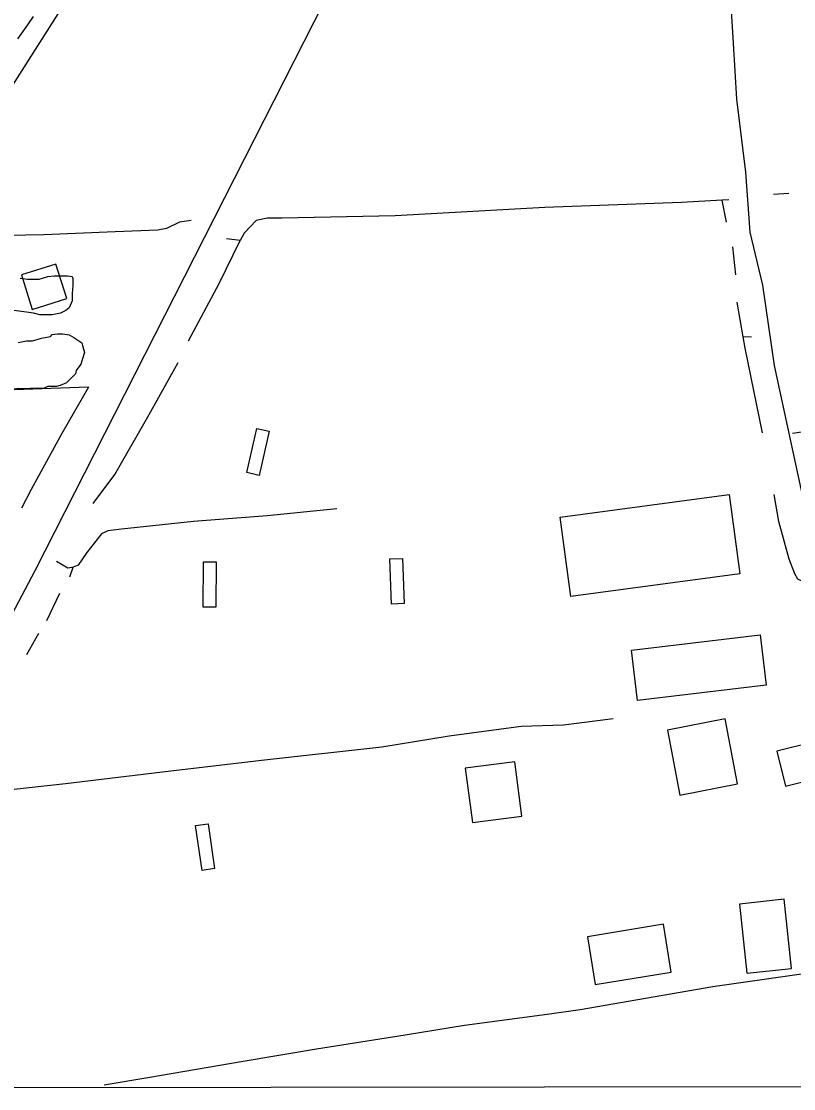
# Model space of a CAD drawing. Extents: x 3297735 to 3335592, y 670436 to 695807.
# Drawn here: x 3302742 to 3303596, y 675812 to 676991 of the extents above; entities that cross this region are included whole.
import ezdxf

# ---------------------------------------------------------------- set-up
doc = ezdxf.new("R2010")
doc.units = 0
for name, color, linetype in [('V-BLDG-OTLN', 7, 'Continuous'), ('V-GRID-FRAM', 7, 'Continuous'), ('V-RAIL-TRAK', 7, 'Continuous'), ('V-ROAD-CNTR', 7, 'Continuous'), ('V-SITE-VEGE', 7, 'Continuous'), ('V-TOPO-SHOR', 7, 'Continuous')]:
    doc.layers.add(name, color=color, linetype=linetype)

msp = doc.modelspace()

# ---------------------------------------------------------------- linework, layer by layer
at = {"layer": 'V-BLDG-OTLN'}
for points in [[(3302780.7, 676723.2), (3302742.5, 676711.3), (3302754.4, 676673.1), (3302792.6, 676685)], [(3302991.6, 676492.8), (3303002.9, 676541.5), (3303016.5, 676538.4), (3303005.3, 676489.6)], [(3303338, 676443.6), (3303524.8, 676468.5), (3303536.5, 676380.8), (3303349.7, 676355.8)], [(3303163.8, 676397.9), (3303165.8, 676348), (3303151.8, 676347.4), (3303149.9, 676397.4)], [(3302943.5, 676344.2), (3302943.7, 676394.2), (3302957.7, 676394.2), (3302957.5, 676344.2)], [(3303417.1, 676296.6), (3303559.2, 676313.4), (3303565.8, 676257.8), (3303423.7, 676241)], [(3303456.6, 676208.2), (3303470.5, 676136.4), (3303534.2, 676148.8), (3303520.3, 676220.6)], [(3303587.1, 676146.1), (3303625.9, 676155.8), (3303616.2, 676194.6), (3303577.4, 676185)], [(3303233.2, 676166.2), (3303241, 676106.2), (3303295.6, 676113.2), (3303287.9, 676173.2)], [(3302948.9, 676104.6), (3302956.1, 676055.1), (3302942.3, 676053.1), (3302935.1, 676102.6)], [(3303536.4, 676016), (3303544.5, 675939.7), (3303593.9, 675944.9), (3303585.8, 676021.3)], [(3303452.2, 675993.6), (3303368.2, 675979.9), (3303376.8, 675927), (3303460.9, 675940.8)]]:
    msp.add_lwpolyline(points, close=True, dxfattribs=at)
at = {"layer": 'V-GRID-FRAM'}
msp.add_lwpolyline([(3301851.4, 693996.5), (3333375, 694028.6), (3333401.5, 675844.1), (3301862, 675812)], close=True, dxfattribs=at)
at = {"layer": 'V-RAIL-TRAK'}
msp.add_lwpolyline([(3302944.7, 677254.6), (3302885.2, 677161.3), (3302871.6, 677139.8), (3302793.1, 677016.4), (3302702.1, 676873.3), (3302526.2, 676595.6), (3302316.5, 676261.4), (3302147.6, 675988.8), (3302116.8, 675931.6), (3302087.1, 675871.5), (3302067.1, 675830.8), (3302059.4, 675815.1)], dxfattribs=at)
at = {"layer": 'V-ROAD-CNTR'}
for points in [[(3303767.9, 675819.8), (3303715.7, 676029.3), (3303610.4, 676447.4), (3303575, 676611.2), (3303562.1, 676699.9), (3303548.2, 676758.4), (3303543.4, 676824.6), (3303533.3, 676905.5), (3303529.7, 676967.4), (3303526.1, 677026.9), (3303528.3, 677087.6), (3303522.9, 677144.2), (3303525.6, 677209.7), (3303523.8, 677268.8), (3303525.9, 677326.2), (3303536, 677459.4), (3303537.9, 677522.5), (3303544.1, 677577.1), (3303536.8, 677606), (3303519, 677635), (3303503.6, 677659.2), (3303484.4, 677673.8), (3303437.7, 677699.9)], [(3302458.8, 675818.5), (3302757.8, 676384.7), (3303165.1, 677186)], [(3303594.8, 676536.4), (3304703.9, 676698.8)]]:
    msp.add_lwpolyline(points, dxfattribs=at)
at = {"layer": 'V-SITE-VEGE'}
for p, q in [((3302749.4, 676987.4), (3302738.3, 676972.1)), ((3302755.7, 676996.7), (3302749.4, 676987.4))]:
    msp.add_line(p, q, dxfattribs=at)
for points in [[(3302741.3, 676707.5), (3302749.2, 676706.5), (3302762, 676706.4), (3302771.9, 676709.4), (3302778.8, 676710.3), (3302785.7, 676710.3), (3302793.6, 676710.3), (3302798.5, 676709.3), (3302799.5, 676707.3), (3302799.5, 676699.4), (3302798.5, 676690.5), (3302798.5, 676682.6), (3302795.5, 676674.8), (3302791.5, 676671.8), (3302785.6, 676668.9), (3302776.7, 676666.9), (3302762.9, 676666.9), (3302756, 676668.9), (3302748.1, 676669.9), (3302734.3, 676672)], [(3302739.1, 676636.4), (3302748, 676638.3), (3302754.9, 676638.3), (3302764.8, 676641.3), (3302774.7, 676643.2), (3302776.7, 676645.2), (3302782.6, 676646.1), (3302788.5, 676646.1), (3302795.4, 676645.1), (3302800.3, 676642.1), (3302809.2, 676636.2), (3302810.2, 676633.2), (3302812.1, 676625.3), (3302810.2, 676618.4), (3302808.2, 676612.5), (3302803.2, 676605.6), (3302802.2, 676601.7), (3302792.3, 676591.8), (3302785.4, 676588.9), (3302781.4, 676587.9), (3302771.6, 676587.9), (3302767.6, 676585.9), (3302722.2, 676585.1)]]:
    msp.add_lwpolyline(points, dxfattribs=at)
at = {"layer": 'V-TOPO-SHOR'}
for p, q in [((3303590.7, 676801), (3303573.9, 676800.2)), ((3303521.8, 676769.4), (3303517.2, 676793.7)), ((3303532.2, 676711.2), (3303528.8, 676742.1)), ((3303549.7, 676642.4), (3303540.4, 676642.6)), ((3302796.1, 676377.5), (3302799.6, 676388.4)), ((3302784.6, 676359), (3302770.4, 676329.1)), ((3302761.5, 676315), (3302748.3, 676291.2))]:
    msp.add_line(p, q, dxfattribs=at)
for points in [[(3303472.2, 676791.3), (3303321, 676785.5), (3303155.8, 676776.3), (3303030.3, 676773.9), (3303014.4, 676774), (3303002, 676771.4), (3302988.7, 676757.3), (3302984.3, 676749.3), (3302969.1, 676751)], [(3303524.5, 676794.1), (3303517.2, 676793.7), (3303472.2, 676791.3)], [(3302930.3, 676771.4), (3302917.1, 676769.3), (3302902.9, 676762.3), (3302893.2, 676760.5), (3302846.3, 676758.9), (3302767.5, 676755.5), (3302648, 676753.2), (3302640.1, 676744.8)], [(3302927.3, 676638.2), (3302961.2, 676701.7), (3302984.3, 676749.3)], [(3303561.7, 676536.5), (3303542.4, 676630.3), (3303540.4, 676642.6), (3303533.9, 676681.2)], [(3302821.9, 676458.6), (3302845.8, 676490.8), (3302883.9, 676557), (3302915.8, 676614.4)], [(3302816.6, 676587.3), (3302703.3, 676583.1), (3302531, 676578.4)], [(3302816.6, 676587.3), (3302787.3, 676536), (3302753.5, 676474.1), (3302742.5, 676453.5)], [(3303606.3, 676372.3), (3303600.9, 676374.8), (3303597.4, 676381), (3303591.3, 676396.9), (3303579.9, 676438.5), (3303574.8, 676468.6)], [(3303091.2, 676452.5), (3303014.2, 676444.8), (3302932.8, 676438.8), (3302853.1, 676430.2), (3302838, 676428.4), (3302830.9, 676424.9), (3302815, 676404.6), (3302805.2, 676390.5), (3302799.6, 676388.4), (3302798.1, 676387.8), (3302793.7, 676387), (3302781.2, 676394.3)], [(3303396.5, 676220.6), (3303341.7, 676213.6), (3303294.9, 676212), (3303215.3, 676201.6), (3303141.1, 676189.4), (3303011.1, 676174.8), (3302907.7, 676162.7), (3302791.1, 676148.9), (3302697.4, 676138.5), (3302677.9, 676135.9), (3302666.6, 676132.1)], [(3303716.3, 675955.8), (3303705.3, 675954.7), (3303681.4, 675950.4), (3303615, 675939.9), (3303506.9, 675924.3), (3303360, 675899), (3303323.7, 675893.8), (3303232.5, 675881.6), (3303166.9, 675871.2), (3303068.7, 675855.5), (3302985.4, 675841.6), (3302884.5, 675824.2), (3302834, 675815.9)]]:
    msp.add_lwpolyline(points, dxfattribs=at)

doc.saveas('drawing.dxf')
